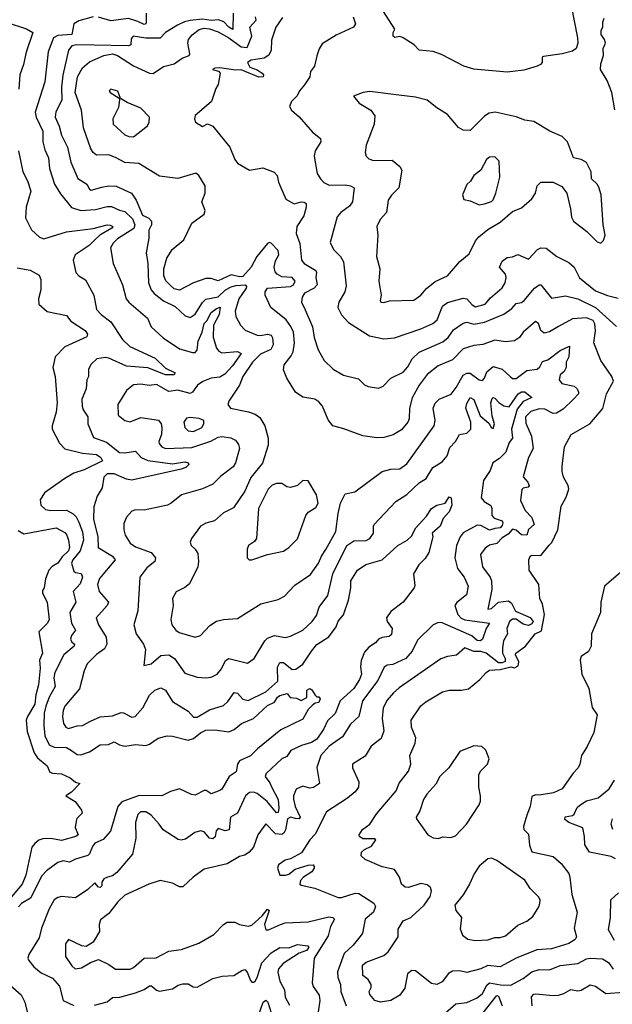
# Model space of a CAD drawing. Extents: x 1245432 to 1420865, y 606325 to 671314.
# Tile 341 of 382: x 1394659 to 1398021, y 620813 to 626398. Entities that reach past the tile are written whole.
import ezdxf

# ---------------------------------------------------------------- set-up
doc = ezdxf.new("R2010")
doc.units = 0

msp = doc.modelspace()

# ---------------------------------------------------------------- linework, layer by layer
at = {"layer": '0CON20XD'}
for points in [[(1397787.9, 626477.9), (1397824.1, 626295.9), (1397825.3, 626264.7), (1397816.4, 626235), (1397795, 626219.1), (1397736, 626204), (1397631.2, 626188.8), (1397622.5, 626185), (1397622.5, 626155), (1397612.5, 626145), (1397595, 626134), (1397518.1, 626111.9), (1397425, 626101.1), (1397235, 626118.2), (1397178.8, 626135), (1397055, 626198.8), (1397005, 626218), (1396925.7, 626225.7), (1396896, 626255), (1396835, 626295.8), (1396815, 626302), (1396787, 626297), (1396777.5, 626305), (1396776.7, 626325), (1396786.7, 626345), (1396722.5, 626445)], [(1395075, 626415.2), (1394995, 626391.3), (1394966.5, 626375), (1394953.8, 626315), (1394875, 626308.1), (1394850, 626295), (1394820.6, 626215), (1394802, 626045), (1394745.9, 625874.1), (1394751.2, 625845), (1394790, 625765), (1394790.4, 625705), (1394800.9, 625660.9), (1394821.2, 625615), (1394827.9, 625555)], [(1395869.4, 626435), (1395866.9, 626343.1), (1395845, 626356.4), (1395816.5, 626386.5), (1395786.9, 626396.9), (1395745, 626392.9), (1395695, 626401.2), (1395625, 626393.4), (1395593.7, 626386.3), (1395553, 626367), (1395485.6, 626325), (1395455.7, 626294.3), (1395373.8, 626293.8), (1395302.5, 626305), (1395290.3, 626289.7), (1395288.6, 626255), (1395275, 626249.7), (1394983.5, 626256.5), (1394955, 626249.2), (1394935.8, 626225), (1394903.8, 626083.8), (1394896.3, 626015), (1394897.9, 625942.1), (1394862.7, 625875), (1394859.3, 625845), (1394882.8, 625795), (1394895, 625743.3), (1394930.3, 625675), (1394949.5, 625589.5), (1394987.7, 625497.7), (1395038.6, 625465), (1395055, 625437.5), (1395065, 625431.5), (1395125, 625447.8), (1395165, 625455.8), (1395205, 625454.2), (1395292.2, 625415), (1395319.4, 625375), (1395355, 625289.1), (1395391.5, 625271.5), (1395405.6, 625255), (1395407.1, 625235), (1395391.4, 625205), (1395391.4, 625158.6), (1395376.2, 625075), (1395385.3, 625015), (1395389.6, 624905), (1395404.6, 624865), (1395420.9, 624845), (1395475, 624802.7), (1395540.9, 624770.9), (1395598.3, 624718.3), (1395625, 624709.2), (1395655, 624727.8), (1395695.5, 624794.5), (1395715, 624812), (1395785, 624825.2), (1395826.2, 624865), (1395857.6, 624882.4), (1395885, 624891.1), (1395937.3, 624895), (1395945.6, 624885.6), (1395943.1, 624875), (1395901.7, 624815), (1395880.3, 624745), (1395884.1, 624714.1), (1395910.5, 624665), (1395937.5, 624637.5), (1396005, 624608.8), (1396025, 624606.2), (1396065, 624614.2), (1396085, 624609.2), (1396093.5, 624593.5), (1396096.5, 624553.5), (1396083.5, 624526.5), (1396025, 624501.2), (1395980.3, 624455), (1395924.6, 624375), (1395905.6, 624325), (1395844.2, 624235), (1395838.8, 624215), (1395854.5, 624194.5), (1395955.9, 624174.1), (1395995, 624160), (1396021.7, 624141.7), (1396049.6, 624095), (1396068.9, 624025), (1396069.1, 623985), (1396036.7, 623883.3), (1395969.6, 623800.4), (1395935, 623723.1), (1395871.4, 623628.6), (1395815, 623601.4), (1395763.3, 623555), (1395715, 623541.4), (1395684, 623525), (1395633.8, 623455), (1395626.2, 623435), (1395632, 623415), (1395655, 623394.2), (1395669.8, 623369.8), (1395673.4, 623325), (1395668.7, 623295), (1395621.1, 623198.9), (1395595, 623177.3), (1395546.7, 623153.3), (1395525.8, 623115), (1395529.4, 623075), (1395516.9, 622995), (1395521.4, 622965), (1395544.6, 622934.6), (1395562.5, 622922.5), (1395655, 622895.7), (1395685, 622905.6), (1395737.6, 622962.4), (1395775, 622985.5), (1395815, 622995.6), (1395895, 623000.8), (1396025.9, 623084.1), (1396125, 623109.5), (1396161.4, 623128.6), (1396219.5, 623190.5), (1396308.8, 623251.2), (1396354.6, 623315), (1396371.1, 623355), (1396396.4, 623393.6), (1396453.1, 623495), (1396465, 623596.7), (1396478.4, 623655), (1396505, 623708.8), (1396559.7, 623720.3), (1396715.5, 623834.5), (1396765, 623848.2), (1396815, 623850.9), (1396855, 623878.5), (1397009.3, 624095), (1397015.8, 624125), (1397004.6, 624195), (1397015, 624222.5), (1397038, 624245), (1397106.1, 624273.9), (1397135, 624311.4), (1397175, 624382.7), (1397195, 624392.3), (1397215, 624393.1), (1397265, 624355.6), (1397285, 624351.4), (1397296, 624364), (1397308.9, 624401.1), (1397345, 624430), (1397395, 624416.1), (1397441.1, 624375), (1397455, 624363.5), (1397475, 624363.8), (1397535, 624408.2), (1397595, 624415.6), (1397610.2, 624429.8), (1397625, 624459.4), (1397655, 624469.1), (1397725, 624522.4), (1397777.1, 624547.1), (1397775, 624486.7), (1397759.6, 624455), (1397759.7, 624425), (1397747.3, 624402.7), (1397725, 624383.3), (1397719.2, 624355), (1397735, 624334.5), (1397805, 624319.2), (1397820.8, 624305), (1397828.1, 624285), (1397828.6, 624275), (1397800, 624245), (1397741.1, 624188.9), (1397705, 624166.5), (1397685, 624163.4), (1397638.7, 624188.7), (1397605, 624191.6), (1397558, 624175), (1397529.2, 624145), (1397529.7, 624109.7), (1397562.7, 624035), (1397571.5, 623965), (1397546.2, 623913.8), (1397515.6, 623805), (1397541.1, 623775), (1397549.2, 623755), (1397543.2, 623746.8), (1397515, 623741.2), (1397506.6, 623733.4), (1397500, 623670), (1397527.2, 623615), (1397563.9, 623575), (1397578.3, 623535), (1397544.6, 623505.4), (1397535.4, 623474.6), (1397505, 623476.9), (1397475, 623502.2), (1397455, 623507.8), (1397430.5, 623479.5), (1397395, 623459.5), (1397365, 623427.8), (1397325, 623416.9), (1397300.2, 623399.8), (1397272.5, 623365), (1397283.6, 623295), (1397327.9, 623235), (1397335.9, 623215), (1397337.5, 623165), (1397314.3, 623055), (1397335, 623057.9), (1397375.4, 623094.6), (1397431.3, 623101.3), (1397448.5, 623088.5), (1397472.3, 623042.3), (1397555, 623006.2), (1397570.9, 622985), (1397565, 622971), (1397545, 622962.6), (1397515, 622969.6), (1397475, 622998.4), (1397455, 622997.3), (1397438.1, 622985), (1397422.3, 622945), (1397426.1, 622913.9), (1397404.3, 622875), (1397397.7, 622835), (1397398.1, 622805), (1397413.3, 622775), (1397412.2, 622757.8), (1397395, 622749.6), (1397375, 622750.5), (1397305, 622804), (1397275, 622813.3), (1397234.8, 622814.8), (1397185, 622834.5), (1397136.9, 622793.1), (1397085, 622785.5), (1397048.3, 622771.7), (1396811.5, 622608.5), (1396779.4, 622580.6), (1396742.7, 622537.3), (1396720.7, 622495), (1396715.9, 622435), (1396723.8, 622365), (1396708.8, 622321.2), (1396652.2, 622277.8), (1396619.5, 622220.5), (1396546.2, 622175), (1396547.1, 622155), (1396582.7, 622075), (1396580, 622045), (1396561.2, 622018.8), (1396518.7, 621981.3), (1396400, 621905), (1396335, 621778.6), (1396304, 621746), (1396257.4, 621672.6), (1396195, 621638.6), (1396165, 621631.2), (1396126.7, 621605), (1396121.2, 621585), (1396133.8, 621545), (1396166.7, 621545), (1396185, 621551.1), (1396221.2, 621578.8), (1396295, 621602.5), (1396323.9, 621603.9), (1396330.2, 621595), (1396328.4, 621585), (1396315.6, 621564.4), (1396269.2, 621535), (1396251.4, 621515), (1396248.1, 621495), (1396255, 621488.1), (1396332.4, 621472.4), (1396465, 621419.7), (1396485, 621419.7), (1396562.6, 621442.6), (1396582.3, 621442.3), (1396667.1, 621387.1), (1396676.9, 621366.9), (1396665.5, 621335), (1396619.4, 621295), (1396603.8, 621216.2), (1396596.7, 621205), (1396551.3, 621148.7), (1396498.7, 621101.3), (1396462.4, 620997.6), (1396464.4, 620965.6), (1396477.8, 620925), (1396480.4, 620885), (1396511.2, 620805)], [(1398145, 623328.8), (1397976.2, 623185), (1397956, 623095), (1397953.3, 623035), (1397901.9, 622915), (1397900, 622845), (1397885.7, 622815), (1397845, 622785.8), (1397837.7, 622767.7), (1397847.9, 622685), (1397888.1, 622605), (1397907.2, 622497.2), (1397934.4, 622455), (1397915.5, 622355), (1397878.1, 622275), (1397845.8, 622225), (1397837.1, 622175), (1397827.1, 622155), (1397798.6, 622125), (1397735.8, 622035), (1397686.6, 622013.4), (1397605, 622000), (1397585, 622001.9), (1397565, 621992), (1397555.4, 621934.6), (1397535, 621886.7), (1397517.7, 621822.3), (1397518, 621805), (1397545, 621777.5), (1397551.1, 621715), (1397565, 621678.6), (1397685, 621650.5), (1397730.9, 621610.9), (1397773.5, 621555), (1397780.5, 621535), (1397790.9, 621435), (1397820.5, 621335), (1397804.5, 621245), (1397817.3, 621195), (1397810, 621180), (1397775, 621158.7), (1397675, 621128.4), (1397591.7, 621121.7), (1397475, 621074.6), (1397385, 621025.9), (1397315, 621032.3), (1397275, 621013.8), (1397196.2, 620993.8), (1397155, 621002.9), (1397115, 621001.5), (1397091.5, 620988.5), (1397055, 620940), (1397025, 620925.6), (1396995, 620930), (1396905, 621002.9), (1396882.5, 621005), (1396858.6, 620985), (1396843.8, 620905), (1396815.2, 620864.8), (1396765.2, 620834.8), (1396704.7, 620824.7), (1396674.3, 620835), (1396645, 620868), (1396640.5, 620885), (1396652.4, 620907.6), (1396653.5, 620925), (1396635, 620952.9), (1396605, 620976.7), (1396604.4, 621035), (1396625, 621052.2), (1396725, 621090), (1396749.7, 621110.3), (1396805.8, 621195), (1396805, 621240), (1396835, 621287.1), (1396878, 621305), (1396953.8, 621376.2), (1396987.8, 621425), (1396994.4, 621454.4), (1396990, 621475), (1396971.1, 621491.1), (1396935, 621497.3), (1396865, 621475.3), (1396845, 621476.9), (1396825, 621494.3), (1396813.6, 621535), (1396785, 621577.1), (1396715, 621592.2), (1396618.8, 621635), (1396595.8, 621655), (1396598.5, 621675), (1396615, 621691.2), (1396655, 621709.5), (1396680, 621745), (1396672.3, 621752.3), (1396605, 621751.4), (1396586.2, 621765), (1396583.8, 621775), (1396604.2, 621805), (1396646, 621835), (1396684.7, 621895.3), (1396795, 622023.8), (1396812.2, 622067.8), (1396864.3, 622135), (1396878.1, 622175), (1396871.4, 622225), (1396901.8, 622295), (1396905.4, 622325.4), (1396882.2, 622385), (1396879.4, 622425), (1396935, 622505.6), (1396962.1, 622527.9), (1397056.7, 622585), (1397095, 622594.4), (1397165.6, 622595.6), (1397205, 622602.7), (1397268.6, 622655), (1397304.7, 622695.3), (1397325, 622707.5), (1397385, 622712.7), (1397445, 622727.1), (1397465, 622721.6), (1397486.4, 622733.6), (1397490.5, 622755), (1397472.5, 622795), (1397473.8, 622805), (1397527.8, 622845), (1397582.9, 622915), (1397618.8, 622931.2), (1397635.4, 623025), (1397625, 623083.3), (1397609.5, 623115), (1397603.6, 623193.6), (1397550, 623275), (1397547.1, 623335), (1397555.6, 623354.4), (1397565, 623360.6), (1397615, 623359.4), (1397662.2, 623417.8), (1397677.3, 623432.7), (1397712.5, 623505), (1397730.9, 623639.1), (1397759.8, 623690.2), (1397774, 623735), (1397771.2, 623755), (1397743.4, 623803.4), (1397737.1, 623835), (1397735.6, 623865), (1397750.5, 623975), (1397786.7, 624045), (1397892.7, 624105), (1397966.4, 624193.6), (1397988, 624275), (1398027.2, 624347.2), (1398018.5, 624375), (1397956, 624465), (1397915.6, 624565), (1397925.9, 624634.1), (1397922.6, 624672.6), (1397911.7, 624691.7), (1397875, 624707), (1397795, 624700.7), (1397715, 624657.1), (1397665, 624627.5), (1397635, 624620), (1397615.3, 624635.3), (1397601.8, 624675), (1397585, 624685.5), (1397515, 624625.5), (1397494.7, 624595.3), (1397465, 624576.7), (1397415, 624570.9), (1397355, 624579.6), (1397286.2, 624555), (1397235, 624550.4), (1397175, 624531.1), (1397115, 624468.2), (1397032.2, 624435), (1396970.7, 624385), (1396924.5, 624325.5), (1396885, 624253.1), (1396870.5, 624195), (1396868.8, 624135), (1396860.6, 624115), (1396825, 624072), (1396777.6, 624042.4), (1396725, 624027.5), (1396685, 624025.5), (1396605, 624038.5), (1396498, 624078), (1396434.3, 624094.3), (1396408.1, 624128.1), (1396377.1, 624205), (1396355, 624230), (1396332.5, 624245), (1396265, 624256.9), (1396224.2, 624285), (1396174.5, 624364.5), (1396155, 624412.5), (1396158.7, 624441.3), (1396199, 624491), (1396210, 624515), (1396217.8, 624565), (1396211.8, 624625), (1396197.5, 624657.5), (1396169.6, 624695), (1396082.9, 624765), (1396051.9, 624835), (1396050.6, 624855), (1396065, 624876.2), (1396195, 624884.8), (1396211.4, 624895), (1396222, 624915), (1396205.1, 624935.1), (1396145, 624940.2), (1396119.6, 624955), (1396108.7, 624968.7), (1396101.8, 624995), (1396110.2, 625029.8), (1396128.8, 625065), (1396125, 625089.2), (1396085, 625130), (1396075, 625134.2), (1396065, 625129.2), (1396004.8, 625055.2), (1395971.9, 624995), (1395925, 624941.3), (1395905, 624940.2), (1395858.7, 624951.3), (1395785, 624917.5), (1395745, 624930), (1395715, 624930), (1395645, 624904.6), (1395565, 624863), (1395535, 624872), (1395511.6, 624891.6), (1395487.4, 624917.4), (1395475.7, 624945), (1395475.8, 624984.2), (1395492.5, 625045), (1395524.5, 625095.5), (1395589.8, 625150.2), (1395635, 625244), (1395705.7, 625295), (1395710.8, 625315), (1395692.2, 625365), (1395710.8, 625415), (1395710.8, 625455), (1395674.2, 625515), (1395658.3, 625528.3), (1395555, 625497.8), (1395451.3, 625511.3), (1395335, 625582.7), (1395255, 625588.5), (1395205.8, 625615), (1395165, 625630.8), (1395095, 625630.5), (1395075, 625644.4), (1395063.1, 625665), (1395020.4, 625785), (1395008.8, 625885), (1394972.4, 625985), (1394985.9, 626074.1), (1395015, 626124.6), (1395055, 626160), (1395136.2, 626195), (1395185, 626203.8), (1395214.4, 626195), (1395305, 626136.7), (1395395, 626095.5), (1395416.2, 626093.8), (1395475, 626133.5), (1395535, 626147.8), (1395580.8, 626179.1), (1395619.2, 626195), (1395624.2, 626205), (1395612.9, 626265), (1395616.1, 626285), (1395636.8, 626313.2), (1395677.5, 626342.5), (1395705, 626350.1), (1395735.9, 626345.9), (1395785, 626330.3), (1395845.9, 626295.9), (1395915, 626243.4), (1395948.6, 626241.4), (1395975.8, 626305), (1395964.7, 626355.3), (1396000.8, 626395), (1395996.7, 626415)], [(1395376.4, 626435), (1395376.5, 626383.5), (1395374.6, 626375.4), (1395365, 626371.2), (1395328.7, 626388.7), (1395275, 626404.1), (1395175, 626392), (1395105, 626413.5)], [(1396148.7, 626411.3), (1396111.3, 626355), (1396087.2, 626282.8), (1396085.4, 626225), (1396072.4, 626197.6), (1396045, 626179.4), (1395971.2, 626168.8), (1395950.8, 626155), (1395965, 626128), (1396005, 626114.5), (1396034.4, 626095), (1396041.1, 626085), (1396039.4, 626075), (1396015, 626072.5), (1395915, 626112.9), (1395882.3, 626112.3), (1395795, 626125.8), (1395765, 626122.5), (1395752.5, 626115), (1395785.8, 626105.8), (1395795.8, 626095.8), (1395785, 626030), (1395771.2, 626008.8), (1395746, 625935), (1395692.4, 625887.6), (1395654.3, 625855.7), (1395650, 625835), (1395656, 625816), (1395695, 625792), (1395725, 625806.9), (1395754.5, 625794.5), (1395850, 625675), (1395879.2, 625605), (1395894, 625585), (1395962.5, 625545), (1396037.5, 625557.5), (1396102.8, 625532.8), (1396118.6, 625515), (1396126.8, 625476.8), (1396169.3, 625379.3), (1396215, 625354.5), (1396255, 625364.4), (1396272.9, 625362.9), (1396283.8, 625355), (1396284.2, 625334.2), (1396270, 625285), (1396231.5, 625225), (1396226.5, 625185), (1396248.7, 625128.7), (1396257.9, 625035), (1396272.9, 625015), (1396337.9, 624975), (1396342.9, 624965), (1396339.3, 624935), (1396345.4, 624895), (1396328.5, 624875), (1396275, 624846.8), (1396260.7, 624825), (1396256.9, 624795), (1396277.5, 624752.5), (1396319.2, 624655), (1396330, 624595), (1396352.5, 624525), (1396385.8, 624465), (1396436.2, 624416.2), (1396495, 624382.2), (1396580.7, 624360.7), (1396615, 624327.5), (1396635, 624317.5), (1396695, 624308.6), (1396720.3, 624319.7), (1396765, 624364.4), (1396835, 624399.5), (1396860.9, 624429.1), (1396885.4, 624475), (1396925, 624513.1), (1397059.9, 624570.1), (1397090, 624595), (1397120.6, 624639.4), (1397175, 624677.2), (1397195, 624682.6), (1397235, 624670.3), (1397295, 624681.6), (1397405, 624728.2), (1397449.9, 624760.1), (1397475, 624788.2), (1397505.3, 624794.7), (1397521.5, 624805), (1397580.3, 624875), (1397605, 624893.7), (1397615, 624894.1), (1397675, 624817.8), (1397755, 624831.7), (1397825.2, 624815.2), (1397925.6, 624765.6), (1398045, 624657.5)], [(1396550, 626415), (1396563.3, 626375), (1396552.5, 626355), (1396455, 626310.8), (1396375, 626261.2), (1396357, 626233), (1396344, 626194), (1396332, 626135), (1396308, 626105), (1396304.2, 626075), (1396275, 626028), (1396245.8, 625995), (1396233.3, 625966.7), (1396200, 625935), (1396190, 625905), (1396200, 625885), (1396245, 625848), (1396320.2, 625760.2), (1396365.7, 625725), (1396366.7, 625705), (1396334.4, 625655), (1396328.9, 625625), (1396346.9, 625525), (1396365.5, 625495), (1396385, 625474.7), (1396415, 625459.2), (1396505, 625461.9), (1396536.1, 625456.1), (1396555.6, 625445), (1396547.5, 625365), (1396529.4, 625340.6), (1396481.5, 625305), (1396459.5, 625280.5), (1396419.4, 625135), (1396439.5, 625095), (1396479.5, 625055), (1396495.5, 625025), (1396510.7, 624889.3), (1396504.1, 624854.1), (1396469.4, 624795), (1396464.3, 624765), (1396484.6, 624724.6), (1396525, 624680), (1396642.5, 624605), (1396725, 624588.1)], [(1398035, 625887.5), (1398018.9, 625985), (1397992.4, 626052.4), (1397954.4, 626115), (1397955, 626147.5), (1397970.8, 626195), (1397969.2, 626235), (1397982, 626265), (1397976.2, 626286.2), (1397956.7, 626315), (1397958.3, 626338.3), (1397966.7, 626355), (1397966.7, 626385), (1397975, 626407.5)], [(1394582.5, 626385), (1394697.2, 626347.2), (1394732.6, 626325), (1394695.7, 626214.3), (1394680.4, 626145), (1394658.7, 626085), (1394653.8, 626005)], [(1395305, 625734.5), (1395384.2, 625795.8), (1395392.7, 625817.3), (1395394.2, 625845), (1395346.2, 625896.2), (1395267.6, 625927.6), (1395230.7, 625950.7), (1395215, 625993.3), (1395175, 626003.3), (1395166.7, 625995), (1395172, 625985), (1395223, 625953), (1395224, 625944), (1395219.3, 625900.7), (1395187.8, 625835), (1395188.1, 625805), (1395255, 625745.6), (1395277.5, 625735), (1395305, 625734.5)], [(1396725, 624794), (1396755.9, 624804.1), (1396895, 624808.1), (1396934.6, 624835.4), (1396966.7, 624873.3), (1397015, 624912.5), (1397085, 624945.5), (1397155, 625026.9), (1397209.6, 625070.4), (1397245.3, 625144.7), (1397263.4, 625166.6), (1397315, 625207.5), (1397385, 625250), (1397455, 625309.5), (1397505, 625331.9), (1397565, 625381.4), (1397584.4, 625415), (1397595, 625456.2), (1397615, 625476), (1397685, 625476.2), (1397735, 625452.9), (1397761.9, 625415), (1397784.5, 625325), (1397788.9, 625278.9), (1397800.8, 625255), (1397876.5, 625196.5), (1397935, 625138), (1397955, 625131.2), (1397971.2, 625145), (1397979.4, 625175), (1397968.2, 625235), (1397957.3, 625405), (1397945, 625447.5), (1397935, 625465.5), (1397903.6, 625495), (1397900, 625535), (1397875, 625588), (1397845, 625605.8), (1397800, 625615), (1397767.5, 625705), (1397735.5, 625735.5), (1397666.2, 625765), (1397575, 625821.1), (1397525, 625827.8), (1397475, 625847.2), (1397356.1, 625873.9), (1397322, 625868), (1397295, 625851.2), (1397215, 625770), (1397175, 625771.9), (1397147.4, 625787.4), (1397085, 625860.8), (1397025, 625898.1), (1396971.2, 625941.2), (1396905, 625958.1), (1396809.5, 625969.5), (1396645, 625990.2), (1396608, 625985), (1396553.3, 625965), (1396583.8, 625925), (1396651.2, 625885), (1396672.7, 625852.7), (1396670, 625805), (1396623.6, 625686.4), (1396617.8, 625645), (1396624.6, 625624.6), (1396639.8, 625609.8), (1396665, 625600), (1396770.9, 625600.9), (1396815, 625566.2), (1396825.8, 625545), (1396810, 625445), (1396767.2, 625402.8), (1396748.6, 625375), (1396739.2, 625305), (1396704.3, 625265), (1396684.4, 625225), (1396690.8, 625175), (1396682, 625055), (1396701.4, 624985), (1396696.9, 624915), (1396709.2, 624835), (1396703.8, 624805), (1396706.7, 624796.7), (1396725, 624794)], [(1394650.9, 625655), (1394676.4, 625535), (1394703.5, 625485), (1394722.2, 625425), (1394695.4, 625334.6), (1394691.5, 625275), (1394726.4, 625206.4), (1394770.6, 625165), (1394795, 625156), (1394925, 625195.3), (1395075, 625213.9), (1395155, 625234.6), (1395172.2, 625232.2), (1395186.2, 625225), (1395181.1, 625215), (1395113.8, 625176.2), (1395085, 625148.6), (1395053.4, 625116.6), (1394973.5, 625065), (1394962.2, 625035), (1394977.5, 624965), (1394995, 624945.8), (1395032.4, 624922.4), (1395079.1, 624835), (1395094.7, 624754.7), (1395120, 624725), (1395175.6, 624685), (1395241.5, 624585), (1395284.4, 624545), (1395427.7, 624477.7), (1395485, 624422.1), (1395541.2, 624395), (1395535, 624384.1), (1395486.4, 624383.6), (1395385, 624424.2), (1395265, 624431.9), (1395165, 624478.6), (1395145, 624481.9), (1395097.1, 624475), (1395064.5, 624445), (1395049.6, 624415), (1395048.2, 624375), (1395040.4, 624355), (1395035.5, 624305), (1395011.6, 624245), (1395012.8, 624205), (1395018.5, 624185), (1395045.4, 624145), (1395045.5, 624105), (1395078.1, 624028.1), (1395151.3, 624001.3), (1395225, 623943.2), (1395255, 623940.3), (1395315, 623950), (1395347.9, 623915), (1395385, 623897.4), (1395525, 623878.8), (1395595, 623890.6), (1395614, 623885), (1395618.6, 623875), (1395601.4, 623858.6), (1395575, 623847.6), (1395295, 623785.9), (1395265, 623791.4), (1395195, 623822.3), (1395155, 623822.8), (1395135, 623802.5), (1395126.7, 623743.3), (1395097.5, 623695), (1395079.6, 623635), (1395077.4, 623565), (1395101.1, 623465), (1395104.4, 623405), (1395185.6, 623355), (1395199.4, 623335), (1395111.5, 623228.5), (1395100.8, 623195), (1395109.5, 623155), (1395163.1, 623095), (1395155.5, 623075), (1395092.5, 623005), (1395105.5, 622965), (1395149.6, 622895), (1395152.7, 622855), (1395140.5, 622829.5), (1395095, 622797.9), (1395042.1, 622745), (1395023.8, 622705), (1394998.1, 622601.9), (1394915.4, 622505), (1394905, 622480), (1394902, 622445), (1394906.9, 622405), (1394919.4, 622385), (1394935, 622377.9), (1394985, 622392.7), (1395015.5, 622394.5), (1395060.3, 622419.7), (1395115, 622444.5), (1395185, 622450), (1395235, 622467.3), (1395247.1, 622467.1), (1395295, 622441.8), (1395313.9, 622446.1), (1395357.7, 622495), (1395395, 622566.4), (1395425, 622595.4), (1395458.7, 622608.7), (1395485, 622595.6), (1395525, 622530.6), (1395615, 622475.4), (1395645, 622442.5), (1395665, 622442.1), (1395735, 622482.9), (1395815, 622508.2), (1395839.3, 622530.7), (1395875, 622582.5), (1395895, 622577.5), (1395925, 622543.1), (1395954.6, 622535.4), (1396055, 622584.6), (1396123.8, 622645), (1396121, 622725), (1396135, 622751.8), (1396155, 622752.4), (1396205, 622711.5), (1396225, 622713.6), (1396265, 622742.2), (1396314.8, 622815.2)], [(1397265, 625348.5), (1397295, 625354.5), (1397335, 625367.5), (1397345, 625376.2), (1397360.9, 625415), (1397383.1, 625505), (1397378.6, 625595), (1397355, 625620.8), (1397325, 625618.6), (1397307.5, 625605), (1397275.6, 625545), (1397235.8, 625515), (1397216.8, 625483.2), (1397195, 625463.8), (1397171.2, 625405), (1397178.8, 625378.8), (1397215, 625371.2), (1397265, 625348.5)], [(1394827.9, 625555), (1394856.2, 625465), (1394889.7, 625409.7), (1394952.9, 625332.9), (1395006.1, 625316.1), (1395087.9, 625322.1), (1395155, 625339.1), (1395179.3, 625339.3), (1395225, 625317.6), (1395255, 625310.8), (1395299.5, 625269.5), (1395312, 625235), (1395305.9, 625214.1), (1395213.3, 625155), (1395189.1, 625130.9), (1395173.5, 625105), (1395189.2, 625015), (1395241.5, 624895), (1395262.7, 624815), (1395276.9, 624795), (1395384.4, 624705), (1395404.4, 624655), (1395472.6, 624592.6), (1395565, 624531.3), (1395639.8, 624509.8), (1395655, 624510.6), (1395665, 624523.8), (1395671.5, 624575), (1395694.4, 624625.6), (1395704.4, 624675.6), (1395719.4, 624690.6), (1395745, 624738.1), (1395775, 624760.8), (1395796.9, 624766.9), (1395789.5, 624725), (1395758.5, 624665), (1395756.6, 624596.6), (1395775, 624535.8), (1395787.5, 624517.5), (1395805, 624508.7), (1395895, 624515.2), (1395915.4, 624505), (1395866.7, 624435), (1395822.8, 624387.2), (1395795, 624369.8), (1395744.2, 624365), (1395697.3, 624345), (1395667.1, 624325), (1395638.5, 624285), (1395625, 624278.4), (1395555, 624297.1), (1395505, 624288.8), (1395435, 624328.8), (1395393.2, 624323.2), (1395345, 624330.6), (1395305, 624326), (1395265, 624294), (1395215.6, 624215), (1395218.1, 624155), (1395255, 624123.8), (1395285, 624117.9), (1395345, 624140.9), (1395445.9, 624125.9), (1395461.8, 624105), (1395465.9, 624085), (1395463.8, 624045), (1395447.5, 624005), (1395449.2, 623995), (1395465.7, 623975.7), (1395485.7, 623965.7), (1395635, 623970.6), (1395742.6, 624007.4), (1395785, 624030.4), (1395805, 624033.2), (1395856.1, 624026.1), (1395883.6, 624013.6), (1395899.3, 623989.3), (1395905.4, 623965), (1395883.4, 623885), (1395869.1, 623860.9), (1395800.5, 623809.5), (1395755, 623763.9), (1395695, 623737.8), (1395576.6, 623703.4), (1395518.8, 623655), (1395497.5, 623645), (1395365, 623615.6), (1395315, 623617.1), (1395295, 623610.8), (1395263.8, 623576.2), (1395250.3, 623539.7), (1395249.5, 623505), (1395256.5, 623475), (1395285, 623428.1), (1395315, 623408.5), (1395404.3, 623375), (1395429.5, 623345), (1395425.8, 623325), (1395380.6, 623289.4), (1395340, 623235), (1395329.6, 623045), (1395305.5, 622965), (1395320, 622915), (1395360.6, 622855), (1395372.2, 622825), (1395362.5, 622735), (1395405, 622744), (1395459.2, 622790.8), (1395505, 622795.4), (1395537.3, 622775), (1395595, 622692.2), (1395665, 622669.5), (1395715, 622664.4), (1395745, 622668.9), (1395779.2, 622685), (1395804.1, 622715.9), (1395826.8, 622763.2), (1395844.7, 622775.3), (1395951.9, 622748.1), (1395989.2, 622775), (1396049.4, 622875), (1396065, 622889.4), (1396105, 622905.5), (1396165, 622894.5), (1396195, 622900.5), (1396265, 622935.5), (1396317.8, 622985), (1396342.4, 623017.6), (1396357.8, 623065), (1396407.4, 623132.6), (1396435.2, 623255), (1396515.4, 623414.6), (1396555, 623441.2), (1396625, 623443.2), (1396645.3, 623454.7), (1396665.6, 623485), (1396665.6, 623525), (1396670.6, 623535), (1396792.1, 623665), (1396855, 623705.5), (1396925, 623771.1), (1396963.8, 623796.2), (1397002.7, 623857.3), (1397055, 623889.4), (1397083.3, 623925), (1397098.8, 623971.2), (1397131.9, 624005), (1397154.2, 624045), (1397195, 624053.5), (1397217.8, 624075), (1397218.4, 624115), (1397189.2, 624195), (1397195, 624220.5), (1397215, 624254.3), (1397235, 624243.5), (1397270.8, 624150.8), (1397319.5, 624109.5), (1397335, 624083.8), (1397345, 624080), (1397352.9, 624105), (1397338.8, 624148.8), (1397331.9, 624225), (1397339.9, 624250.1), (1397345, 624255.6), (1397355, 624251.8), (1397377.1, 624227.1), (1397405, 624208), (1397435, 624202.5), (1397486.9, 624275), (1397505, 624286.5), (1397525, 624287.3), (1397564, 624255), (1397515, 624231.6), (1397481.1, 624188.9), (1397449.2, 624075), (1397455.2, 624025), (1397435, 624000.4), (1397415.8, 623944.1), (1397380.3, 623909.7), (1397342.2, 623885), (1397328.3, 623841.7), (1397289.5, 623785), (1397276.4, 623685), (1397293.5, 623665), (1397332, 623642), (1397338, 623625), (1397337.1, 623585), (1397351.2, 623571.2), (1397395.4, 623555.4), (1397399.5, 623545), (1397395, 623529.6), (1397385, 623514.9), (1397355, 623512.7), (1397325, 623501.6), (1397275, 623528.7), (1397255, 623530), (1397175, 623487.5), (1397157.9, 623465), (1397136.7, 623415), (1397127.1, 623345), (1397142.7, 623285), (1397179.6, 623235), (1397203.2, 623185), (1397193.3, 623135), (1397138.4, 623091.6), (1397126.5, 623075), (1397145.2, 623025), (1397163.5, 623003.5), (1397185, 622993.9), (1397323.3, 622975), (1397305.8, 622945), (1397284, 622885), (1397272.5, 622875), (1397255, 622876.4), (1397223.1, 622903.1), (1397147, 622937), (1397055, 622977.7), (1397035, 622978.2), (1397005.3, 622964.7), (1396915, 622878.1), (1396885, 622816.7), (1396848.5, 622775), (1396775, 622741.1), (1396743.1, 622736.9), (1396726.4, 622725), (1396690.1, 622649.9), (1396603.4, 622535), (1396582.2, 622445), (1396535, 622402.9), (1396489.9, 622330.1), (1396415, 622276.7), (1396368, 622225), (1396344.6, 622155.4), (1396360, 622065), (1396325, 622042.5), (1396305, 622039.6), (1396265, 622049.6), (1396227.3, 622032.7), (1396212.2, 621995), (1396212.7, 621977.3), (1396221.9, 621935), (1396249.3, 621875), (1396245, 621864.7), (1396223, 621867), (1396195, 621875.3), (1396177.3, 621865), (1396167.2, 621802.8), (1396156.7, 621783.3), (1396145, 621776.3), (1396110.6, 621780.6), (1396055, 621836), (1396010.5, 621775), (1395985, 621704), (1395960, 621675), (1395935, 621658.9), (1395905, 621650.9), (1395835, 621609.2), (1395705, 621578.6), (1395641.9, 621535), (1395585, 621479.6), (1395565, 621479.3), (1395525, 621500.5), (1395455, 621514.6), (1395392, 621495), (1395255, 621431.1), (1395215, 621393.5), (1395165, 621328.9), (1395117.6, 621292.4), (1395109.5, 621265), (1395111.5, 621225), (1395075.4, 621164.6), (1395035, 621140), (1395012, 621145), (1394935, 621181.2), (1394919.1, 621155), (1394918.5, 621085), (1394955, 621030.6), (1394974, 621015), (1395009.4, 621020.6), (1395059.7, 621050.3), (1395105, 621066.5), (1395165, 621039.5), (1395202.7, 621012.7), (1395285, 621012.9), (1395305, 621021.8), (1395365, 621074.7), (1395432.7, 621077.3), (1395505, 621113.8), (1395576.4, 621123.6), (1395675, 621159.1), (1395760.7, 621209.3), (1395815, 621266.2), (1395835, 621278.8), (1395879.3, 621279.3), (1395906.1, 621266.1), (1395955, 621256.2), (1395975, 621262), (1396033.9, 621315), (1396065, 621352.2), (1396074.3, 621344.3), (1396048, 621265), (1396054.6, 621234.6), (1396070, 621235), (1396138, 621265), (1396165, 621274.6), (1396295, 621281.4), (1396411.8, 621308.2), (1396435.7, 621305.7), (1396444, 621295), (1396421.5, 621255), (1396408.9, 621201.1), (1396328.9, 621075), (1396317.7, 620935), (1396324.2, 620914.2), (1396358, 620865), (1396361.3, 620835), (1396351.1, 620771.1)], [(1396725, 624588.1), (1396785, 624593.5), (1396935, 624643.8), (1397002.7, 624675), (1397026.6, 624695), (1397057.4, 624772.6), (1397085, 624793.1), (1397175, 624818.8), (1397195, 624814.5), (1397225, 624780.8), (1397245, 624768.5), (1397299.2, 624785), (1397329.2, 624820.8), (1397395, 624878), (1397412.9, 624905), (1397419.1, 624935), (1397415.3, 624955), (1397380.7, 624995), (1397395, 625028.1), (1397425, 625049.1), (1397455, 625053.1), (1397485, 625065.8), (1397545, 625040), (1397595.5, 625094.5), (1397615, 625104.3), (1397645, 625102.5), (1397705.4, 625055.4), (1397775, 625021.4), (1397803.8, 624993.8), (1397835, 624934.3), (1397925, 624859.6), (1397994.1, 624834.1), (1398055, 624819.4)], [(1394645, 624990), (1394718.2, 624978.2), (1394768.9, 624948.9), (1394777.8, 624925), (1394778.9, 624865), (1394765.6, 624815), (1394768, 624785), (1394815, 624742.9), (1394925, 624720.6), (1394948.8, 624688.8), (1395029.6, 624635), (1395043.9, 624615), (1395040.2, 624599.8), (1394915, 624542.8), (1394860, 624485), (1394846.9, 624425), (1394859.7, 624375), (1394871.5, 624225), (1394865, 624172.5), (1394842.5, 624095), (1394843.3, 624075), (1394885, 623995.7), (1394914.8, 623964.8), (1395015, 623938.9), (1395095, 623931.4), (1395118.8, 623915), (1395128.5, 623895), (1395025, 623844.8), (1394966, 623825), (1394915, 623795.5), (1394800, 623715), (1394774.3, 623675), (1394778.1, 623645), (1394805, 623619.5), (1394833.7, 623613.6), (1394925, 623615.3), (1394962.1, 623595), (1394978.5, 623578.5), (1394995, 623547.8), (1395015, 623492.9), (1395021.3, 623445), (1395001.7, 623385), (1394959.5, 623335), (1394952.7, 623315), (1394965, 623269.6), (1394975, 623261.8), (1395006.5, 623256.5), (1395015.3, 623235.3), (1395002, 623198), (1394962.2, 623155), (1394976.5, 623095), (1394943.1, 623035), (1394953.3, 622975), (1394974.5, 622935), (1394951.6, 622905), (1394946.7, 622885), (1394955, 622867.1), (1394969.4, 622855), (1394967.5, 622845), (1394908.9, 622795), (1394857.1, 622695), (1394851.9, 622665), (1394859.7, 622615), (1394826.2, 622555), (1394807.5, 622505), (1394798, 622465), (1394794.7, 622395), (1394801.6, 622335), (1394825, 622284), (1394855, 622272.1), (1394925, 622270), (1394952.4, 622252.4), (1394985, 622230), (1395005, 622228.9), (1395055, 622245.2), (1395115, 622285.4), (1395163.2, 622286.8), (1395195, 622302.7), (1395224.3, 622284.3), (1395255, 622276.6), (1395315, 622287.5), (1395375, 622281.9), (1395395, 622287.8), (1395445, 622323.3), (1395495, 622335.5), (1395525, 622334.6), (1395615, 622311.8), (1395645, 622320.3), (1395685, 622353.3), (1395715, 622368.7), (1395765, 622370.4), (1395845, 622358.8), (1395875, 622371.8), (1395917.1, 622405), (1395985, 622433.8), (1396065, 622507.7), (1396103.5, 622526.5), (1396121.8, 622555), (1396135, 622564.3), (1396176, 622576), (1396192.5, 622552.5), (1396229.2, 622549.2), (1396255, 622536.7), (1396287.1, 622552.9), (1396288, 622595), (1396305, 622604), (1396316.4, 622596.4), (1396335, 622566.7), (1396345, 622557.5), (1396356.7, 622556.7), (1396362.5, 622545), (1396356.7, 622525), (1396335, 622522), (1396318.3, 622508.3), (1396294.6, 622485.4), (1396265, 622431.1), (1396140.1, 622369.9), (1396007.5, 622262.5), (1395968.1, 622221.9), (1395906.3, 622193.7), (1395894.7, 622175), (1395887.5, 622132.5), (1395846.9, 622105), (1395805.9, 622034.1), (1395795, 622026.5), (1395745, 622006.7), (1395716.7, 622025), (1395705, 622025.6), (1395655, 621998.9), (1395632.6, 622002.6), (1395565, 622034.4), (1395515, 622020.9), (1395465, 621995.5), (1395336.5, 621996.5), (1395237.9, 621962.1), (1395215.7, 621934.3), (1395174.3, 621795.7), (1395132.6, 621747.4), (1395085, 621726.2), (1395072.3, 621707.7), (1395054.2, 621665.8), (1395045, 621657.9), (1394975, 621637.1), (1394940.3, 621619.7), (1394905, 621626.4), (1394875, 621618.1), (1394810.9, 621569.1), (1394785, 621541.1), (1394719.3, 621415), (1394668.7, 621385), (1394652.3, 621365)], [(1395645, 624063.1), (1395692.5, 624085), (1395702.9, 624105), (1395702.9, 624125), (1395676.2, 624136.2), (1395625, 624142.1), (1395605, 624138.2), (1395590.7, 624115), (1395595.3, 624085.3), (1395615.3, 624065.3), (1395645, 624063.1)], [(1395975, 623334), (1396065, 623364.2), (1396155, 623384.3), (1396185, 623404.3), (1396235, 623452.5), (1396281.1, 623585), (1396296.1, 623603.9), (1396338.3, 623631.7), (1396351.1, 623655), (1396343.1, 623703.1), (1396295, 623783.3), (1396265, 623783.8), (1396234.4, 623755.6), (1396195.5, 623744.5), (1396175, 623748.5), (1396145, 623766.7), (1396115, 623767.8), (1396091.5, 623758.5), (1396068.5, 623735), (1396014.2, 623625.8), (1396002.9, 623455), (1395991.3, 623438.7), (1395956.7, 623415), (1395948.8, 623395), (1395950, 623345), (1395960, 623335), (1395975, 623334)], [(1396314.8, 622815.2), (1396345.2, 622854.8), (1396413.1, 622896.9), (1396454.8, 622955), (1396465, 622986), (1396495, 623022.9), (1396523.3, 623105), (1396536.9, 623175), (1396536.9, 623215), (1396575.6, 623275), (1396621.5, 623308.5), (1396715, 623333.6), (1396803.6, 623416.4), (1396856.9, 623445), (1396881.5, 623468.5), (1396906.4, 623515), (1396967.3, 623582.7), (1396995, 623626.2), (1397025, 623643.6), (1397073.3, 623655), (1397095, 623692.5), (1397107.5, 623685), (1397111.2, 623645), (1397095, 623606.7), (1397061.4, 623568.6), (1397045, 623524.6), (1396998.1, 623485), (1397002.5, 623465), (1396980.3, 623375), (1396959, 623341), (1396923.3, 623306.7), (1396893.3, 623255), (1396901.2, 623188.8), (1396896.7, 623175), (1396834, 623095), (1396765, 623041.4), (1396740, 623005), (1396744.3, 622985), (1396772.5, 622945), (1396768.8, 622911.2), (1396755, 622898.6), (1396715, 622893.1), (1396695, 622883.6), (1396676.4, 622863.6), (1396640.3, 622839.7), (1396615, 622810), (1396596.8, 622763.2), (1396592.4, 622727.6), (1396598.3, 622685), (1396586.3, 622655), (1396553.7, 622605), (1396477.2, 622535), (1396447.8, 622462.2), (1396405, 622421.4), (1396384.7, 622375), (1396345, 622316.6), (1396315, 622298.9), (1396258.3, 622281.7), (1396196.9, 622253.1), (1396175, 622218.8), (1396145, 622205.8), (1396057.9, 622122.1), (1396052.2, 622105), (1396078.4, 622068.4), (1396086.5, 622046.5), (1396125.5, 621975), (1396129.5, 621925), (1396125, 621901.8), (1396115, 621899.1), (1396062.5, 621962.5), (1396005, 622008), (1395985, 622016.7), (1395963.1, 622015), (1395939.6, 621995), (1395893.6, 621896.4), (1395853.8, 621875), (1395847.8, 621802.2), (1395825, 621796.6), (1395785, 621809.6), (1395773.8, 621796.2), (1395767.8, 621762.2), (1395755, 621750.8), (1395735, 621756), (1395705, 621790.9), (1395685, 621797.7), (1395652.4, 621787.6), (1395599.7, 621750.3), (1395575, 621744.3), (1395557.9, 621747.9), (1395471.7, 621801.7), (1395450.6, 621835), (1395405, 621886.2), (1395375, 621903.8), (1395344.3, 621905), (1395329.5, 621890.5), (1395316.4, 621845), (1395317.1, 621755), (1395298.5, 621665), (1395210.3, 621559.7), (1395185, 621542.1), (1395157.5, 621535), (1395135, 621524.5), (1395125.3, 621505), (1395123.9, 621485), (1395115, 621474.7), (1395105, 621476.9), (1395085, 621501.1), (1395045.2, 621464.8), (1394975, 621416.2), (1394895, 621423.5), (1394875, 621419.5), (1394854.2, 621405.8), (1394825.4, 621355), (1394783.1, 621245), (1394769.5, 621190.5), (1394709.6, 621095), (1394705.5, 621075), (1394710.5, 621060.5), (1394738.5, 621025), (1394781, 620991), (1394845, 620961.5), (1394885.3, 620915), (1394905.3, 620835.3), (1394965, 620805.5)], [(1394650, 623500), (1394682.3, 623482.3), (1394865, 623516.4), (1394915, 623490), (1394926.2, 623475), (1394935.3, 623445.3), (1394940.7, 623405), (1394935.5, 623385.5), (1394899.2, 623350.8), (1394875, 623315.6), (1394843.6, 623296.4), (1394823.8, 623275), (1394804.2, 623225.8), (1394796.7, 623175), (1394788.8, 623161.2), (1394788, 623145), (1394813.8, 623095), (1394826.2, 622993.8), (1394815, 622974), (1394767.5, 622925), (1394787.5, 622805), (1394770, 622765), (1394775, 622720), (1394765.3, 622625), (1394750.7, 622569.3), (1394745.2, 622515), (1394702.3, 622445), (1394696, 622425), (1394701.3, 622361.3), (1394740.3, 622240.3), (1394760.5, 622210.5), (1394814, 622165), (1394830.5, 622130.5), (1394843.9, 622123.9), (1394895, 622120.8), (1394945, 622096.7), (1394975, 622073.3), (1395000, 622065), (1394953, 622017), (1394920, 621995), (1394973, 621963), (1395010, 621915), (1395013, 621897), (1394983.6, 621866.4), (1394978.3, 621851.7), (1394973.3, 621815), (1394990, 621775), (1394976.7, 621765), (1394895, 621742.3), (1394835, 621752.7), (1394789.2, 621750.9), (1394766.7, 621743.3), (1394745, 621725.6), (1394727.1, 621705), (1394693.3, 621545), (1394672.5, 621495), (1394601.5, 621408.5)], [(1397035, 621753.3), (1397058, 621762), (1397105, 621759.2), (1397131.7, 621768.3), (1397193.8, 621835), (1397265.9, 621944.1), (1397273.3, 621965), (1397273.8, 621995), (1397263.8, 622045), (1397263.9, 622116.1), (1397275, 622137.5), (1397312.5, 622175), (1397322.5, 622205), (1397302.5, 622255), (1397280, 622275), (1397235, 622278.8), (1397155, 622247.5), (1397094.2, 622155), (1397042.2, 622105), (1397019, 622061), (1396968.7, 622005), (1396950.4, 621975), (1396928.7, 621911.3), (1396907.1, 621875), (1396909.2, 621865), (1396973.8, 621775), (1397005, 621756.7), (1397035, 621753.3)], [(1398038.3, 621638.3), (1398015, 621650.9), (1397891.9, 621675), (1397865, 621717.5), (1397863.8, 621765), (1397853.6, 621813.6), (1397774.3, 621844.3), (1397751.4, 621861.4), (1397752.8, 621877.2), (1397795, 621884.2), (1397805, 621891.8), (1397821.6, 621928.4), (1397836.8, 621943.2), (1397875, 621966.3), (1397940.6, 621985), (1398003.1, 622035), (1398033.1, 622085)], [(1398024, 621805), (1398014.2, 621834.2), (1398021.2, 621865)], [(1397245, 621174.5), (1397315, 621179.2), (1397355, 621192.5), (1397385, 621191.2), (1397415, 621200.5), (1397485, 621262.2), (1397535, 621284.4), (1397569.8, 621310.2), (1397604.2, 621365), (1397610, 621385), (1397610.8, 621405), (1397601.7, 621421.7), (1397555, 621469.2), (1397525, 621516.9), (1397365, 621629.2), (1397335, 621642.5), (1397315, 621638.8), (1397265, 621596.2), (1397236.4, 621553.6), (1397211.1, 621495), (1397175.3, 621434.7), (1397127.9, 621375), (1397133.5, 621345), (1397165.4, 621305), (1397158.3, 621241.7), (1397170, 621205), (1397201.7, 621181.7), (1397245, 621174.5)], [(1398033.8, 621175), (1397999.5, 621235), (1398010.4, 621305), (1398012.9, 621405), (1398055.5, 621445)], [(1395082.6, 620807.4), (1395155, 620826.9), (1395185, 620851.2), (1395227.4, 620852.6), (1395315, 620878.9), (1395365, 620897.3), (1395395, 620918.5), (1395406.8, 620916.8), (1395435, 620892.5), (1395452.7, 620887.3), (1395525, 620901.1), (1395558.5, 620921.5), (1395585, 620928.5), (1395615, 620928.1), (1395642.4, 620912.4), (1395665, 620909.4), (1395755, 620960), (1395807.1, 620972.9), (1395874.4, 620975.6), (1395918.8, 621005), (1395935, 621009.4), (1395949.6, 620995), (1395967.3, 620947.3), (1395975, 620938.9), (1395985, 620938.8), (1395995, 620944.7), (1396005, 620964.5), (1396032.4, 621047.6), (1396085, 621104.4), (1396135, 621134.8), (1396185, 621133.3), (1396235, 621152.2), (1396294.2, 621144.2), (1396299.5, 621135), (1396285, 621118.8), (1396245, 621103.8), (1396153.3, 621045), (1396127.6, 621015), (1396122.9, 620995), (1396133.8, 620945), (1396160.8, 620895), (1396165, 620854), (1396188.8, 620808.8)], [(1397565, 620998), (1397605, 621010), (1397665, 621008.2), (1397725, 621033.8), (1397825, 621044.6), (1397875, 621071.2), (1397895, 621074.7), (1397965, 621070.9), (1397999.5, 621049.5), (1398025, 621011.4)], [(1397075.3, 620764.7), (1397132.5, 620815), (1397195, 620822.7), (1397255, 620849.7), (1397285, 620873.3), (1397309.1, 620920.9), (1397325, 620933.9), (1397386.8, 620923.2), (1397445, 620922), (1397515, 620959.6), (1397565, 620998)], [(1394605, 620920.8), (1394666.9, 620866.9), (1394688.6, 620825), (1394713.6, 620715)], [(1397565.7, 620804.3), (1397563.2, 620855), (1397575, 620870.3), (1397585, 620872.9), (1397685, 620862.9), (1397714.7, 620865.3), (1397745, 620873.8), (1397785, 620897.7), (1397825, 620889.6), (1397845, 620893.9), (1397895, 620922.5), (1397925, 620915.5), (1397985, 620873.8), (1398085, 620882.5)], [(1396007.7, 620732.3), (1396040.5, 620825), (1396055, 620835.8), (1396066.8, 620825), (1396084.7, 620765)], [(1397288.4, 620765), (1397365, 620863.5), (1397375, 620859.6), (1397395.2, 620805)]]:
    msp.add_lwpolyline(points, dxfattribs=at)

doc.saveas('drawing.dxf')
